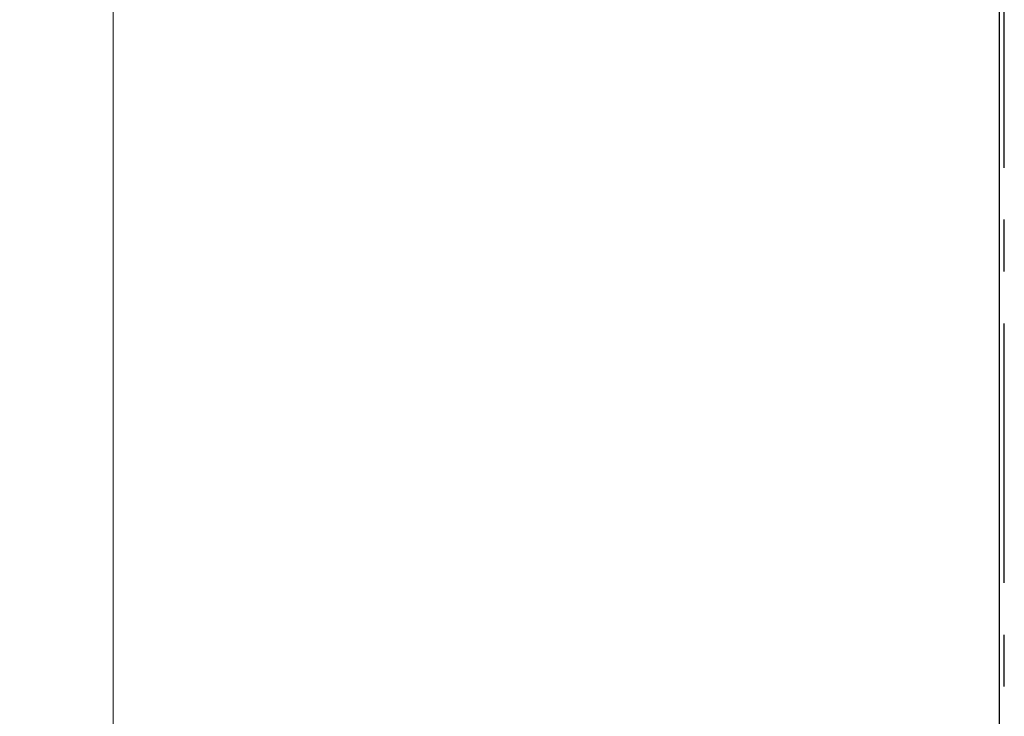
# Model space of a CAD drawing. Header units: millimetres. Extents: x 54 to 130, y 13 to 286.
# Tile 532 of 656: x 54 to 103, y 47 to 81. Entities that reach past the tile are written whole.
import ezdxf

# ---------------------------------------------------------------- set-up
doc = ezdxf.new("R2010")
doc.units = ezdxf.units.MM
doc.linetypes.add('CENTERX2', pattern=[20.32, 12.7, -2.54, 2.54, -2.54])
doc.styles.add('SLDTEXTSTYLE0', font='TXT', dxfattribs={"width": 0.75})
doc.dimstyles.new('SLDDIMSTYLE0', dxfattribs={"dimtxt": 3.5, "dimasz": 3.302, "dimexe": 0, "dimexo": 0.0625, "dimgap": 0.875, "dimtad": 1, "dimdec": 0, "dimlfac": 10, "dimrnd": 1e-09, "dimzin": 12, "dimdsep": 46, "dimtxsty": 'SLDTEXTSTYLE0', "dimsah": 1, "dimcen": 0.09, "dimadec": 0, "dimazin": 3, "dimtfac": 1, "dimtdec": 0, "dimtofl": 0, "dimtmove": 0, "dimatfit": 3, "dimfxl": 0, "dimfrac": 2, "dimtolj": 1, "dimtzin": 12, "dimarcsym": 0})

# ---------------------------------------------------------------- blocks, each defined once
blk = doc.blocks.new('_D')
at = {"color": 7, "linetype": 'Continuous', "lineweight": 0}
for p, q in [((94.03, 213.29), (57.883, 213.29)), ((58.883, 13.287), (58.883, 213.29)), ((101.53, 13.287), (57.883, 13.287))]:
    blk.add_line(p, q, dxfattribs=at)
at = {"color": 7, "linetype": 'Continuous', "lineweight": 18}
for points in [[(58.883, 213.29), (58.375, 209.988), (59.391, 209.988)], [(58.883, 13.287), (59.391, 16.589), (58.375, 16.589)]]:
    blk.add_solid(points, dxfattribs=at)
at = {"color": 7, "linetype": 'Continuous', "lineweight": 18, "insert": (54.371, 108.894), "char_height": 3.5, "attachment_point": 1, "rotation": 90, "style": 'SLDTEXTSTYLE0'}
blk.add_mtext('2000', dxfattribs=at)

msp = doc.modelspace()

# ---------------------------------------------------------------- linework, layer by layer
at = {"color": 7, "linetype": 'CENTERX2'}
msp.add_line((102.53, 13.287), (102.53, 213.287), dxfattribs=at)
at = {"color": 7, "linetype": 'Continuous', "lineweight": 25}
msp.add_line((102.28, 160.735), (102.28, 43.753), dxfattribs=at)

# ---------------------------------------------------------------- dimensions: what is measured, and where the dimension line sits
at = {"color": 7, "linetype": 'Continuous', "lineweight": 18}
dim = msp.add_linear_dim(base=(58.883, 213.29), p1=(102.53, 13.287), p2=(95.03, 213.29), angle=90, dimstyle='SLDDIMSTYLE0', dxfattribs=at)
dim.commit()
dim.dimension.update_dxf_attribs({"geometry": '_D', "text_midpoint": (58.883, 114.066), "dimtype": 160})

doc.saveas('drawing.dxf')
